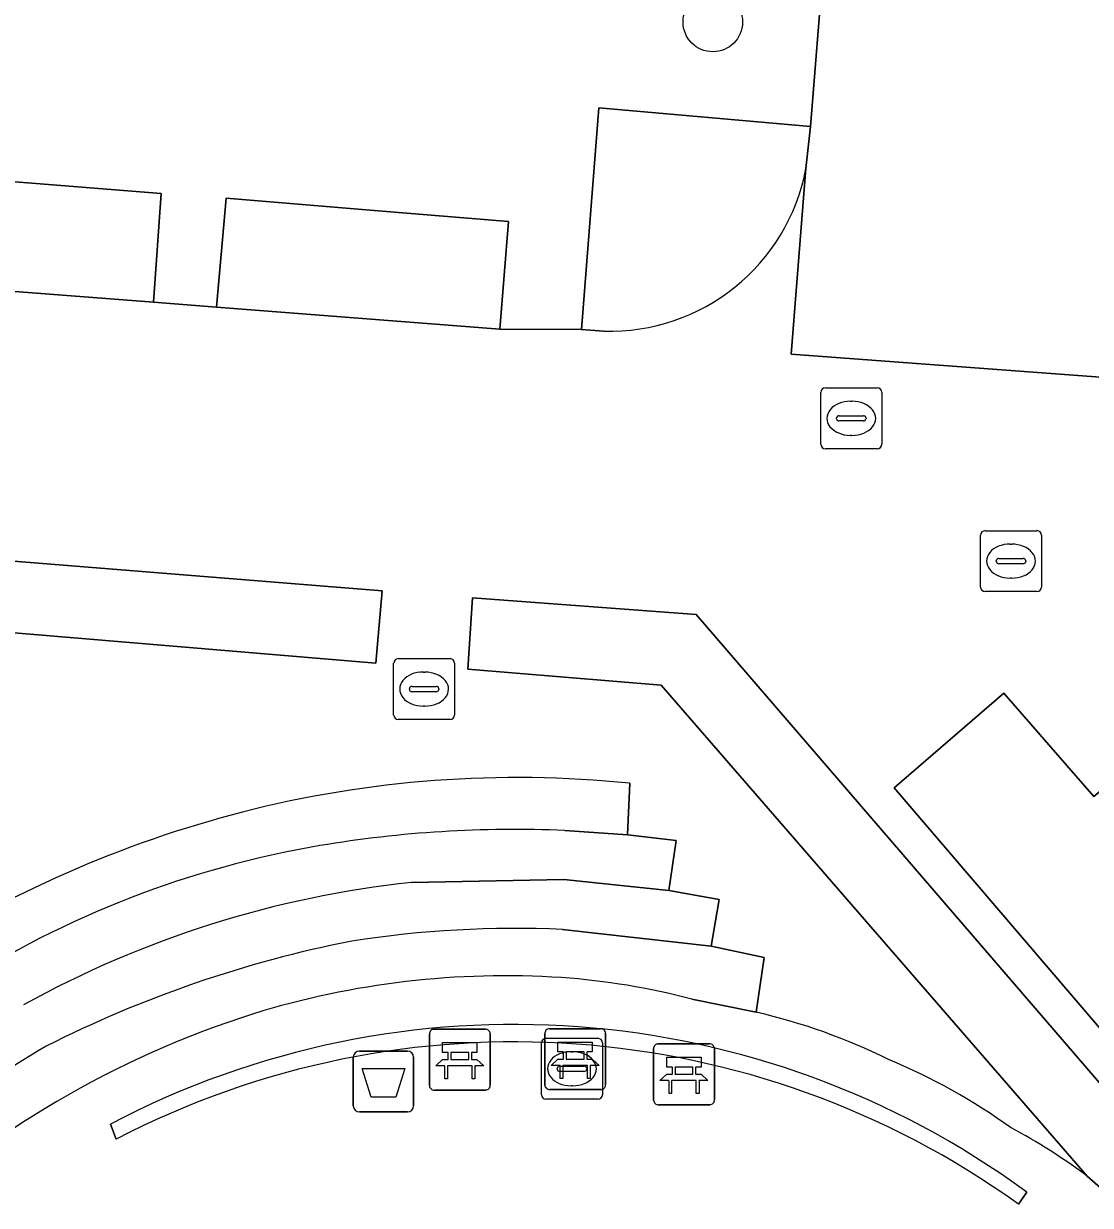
# Model space of a CAD drawing. Extents: x 159960 to 160866, y 382700 to 383354.
# Drawn here: x 160568.44 to 160585.98, y 383122.96 to 383142.37 of the extents above; entities that cross this region are included whole.
import ezdxf

# ---------------------------------------------------------------- set-up
doc = ezdxf.new("R2010")
doc.units = 0
for name, color, linetype in [('IMGEO_Afvalbak', 7, 'Continuous'), ('IMGEO_Bank', 7, 'Continuous'), ('IMGEO_Boom', 7, 'Continuous'), ('IMGEO_Groenvoorziening', 7, 'Continuous'), ('IMGEO_Haag', 7, 'Continuous'), ('IMGEO_Kolk', 7, 'Continuous'), ('IMGEO_Muur', 7, 'Continuous'), ('IMGEO_Parkeervlak_open', 7, 'Continuous'), ('IMGEO_Rijbaan_lokaal_open', 7, 'Continuous'), ('IMGEO_Rioolput', 7, 'Continuous'), ('IMGEO_Voetpad_open', 7, 'Continuous')]:
    doc.layers.add(name, color=color, linetype=linetype)

msp = doc.modelspace()

# ---------------------------------------------------------------- linework, layer by layer
at = {"layer": 'IMGEO_Afvalbak'}
for p, q in [((160573.961, 383125.49), (160574.751, 383125.49)), ((160574.751, 383125.49), (160573.961, 383125.49)), ((160573.861, 383124.59), (160573.861, 383125.39)), ((160573.861, 383125.39), (160573.861, 383124.59)), ((160574.851, 383125.39), (160574.851, 383124.59)), ((160574.851, 383124.59), (160574.851, 383125.39)), ((160574.751, 383124.49), (160573.961, 383124.49)), ((160573.961, 383124.49), (160574.751, 383124.49))]:
    msp.add_line(p, q, dxfattribs=at)
msp.add_lwpolyline([(160574.004, 383125.204), (160574.708, 383125.204), (160574.559, 383124.734), (160574.153, 383124.734), (160574.004, 383125.204)], dxfattribs=at)
for centre, start, end in [((160573.961, 383125.39), 90, 180), ((160573.961, 383125.39), 90, 180), ((160574.751, 383125.39), 0, 90), ((160574.751, 383125.39), 360, 90), ((160573.961, 383124.59), 180, 270), ((160573.961, 383124.59), 180, 270), ((160574.751, 383124.59), 270, 0), ((160574.751, 383124.59), 270, 0)]:
    msp.add_arc(centre, 0.1, start, end, dxfattribs=at)
at = {"layer": 'IMGEO_Bank'}
for p, q in [((160575.187, 383125.85), (160576.028, 383125.85)), ((160576.028, 383125.85), (160575.187, 383125.85)), ((160577.083, 383125.858), (160577.924, 383125.858)), ((160577.924, 383125.858), (160577.083, 383125.858)), ((160575.112, 383124.925), (160575.112, 383125.766)), ((160575.112, 383125.766), (160575.112, 383124.925)), ((160576.112, 383125.775), (160576.112, 383124.934)), ((160576.112, 383124.934), (160576.112, 383125.775)), ((160577.008, 383124.933), (160577.008, 383125.774)), ((160577.008, 383125.774), (160577.008, 383124.933)), ((160578.008, 383125.783), (160578.008, 383124.942)), ((160578.008, 383124.942), (160578.008, 383125.783)), ((160578.871, 383125.609), (160579.712, 383125.609)), ((160579.712, 383125.609), (160578.871, 383125.609)), ((160575.421, 383125.356), (160575.421, 383125.462)), ((160575.465, 383125.462), (160575.465, 383125.356)), ((160575.753, 383125.468), (160575.471, 383125.468)), ((160575.759, 383125.356), (160575.759, 383125.462)), ((160575.803, 383125.462), (160575.803, 383125.356)), ((160577.317, 383125.364), (160577.317, 383125.47)), ((160577.361, 383125.47), (160577.361, 383125.364)), ((160577.649, 383125.476), (160577.367, 383125.476)), ((160577.655, 383125.364), (160577.655, 383125.47)), ((160577.699, 383125.47), (160577.699, 383125.364)), ((160578.796, 383124.684), (160578.796, 383125.525)), ((160578.796, 383125.525), (160578.796, 383124.684)), ((160579.796, 383125.534), (160579.796, 383124.693)), ((160579.796, 383124.693), (160579.796, 383125.534)), ((160575.809, 383125.248), (160575.416, 383125.248)), ((160575.471, 383125.35), (160575.753, 383125.35)), ((160577.705, 383125.256), (160577.312, 383125.256)), ((160577.367, 383125.358), (160577.649, 383125.358)), ((160579.105, 383125.115), (160579.105, 383125.221)), ((160579.149, 383125.221), (160579.149, 383125.115)), ((160579.437, 383125.227), (160579.155, 383125.227)), ((160579.443, 383125.115), (160579.443, 383125.221)), ((160579.487, 383125.221), (160579.487, 383125.115)), ((160579.155, 383125.109), (160579.437, 383125.109)), ((160576.037, 383124.85), (160575.196, 383124.85)), ((160575.196, 383124.85), (160576.037, 383124.85)), ((160577.933, 383124.858), (160577.092, 383124.858)), ((160577.092, 383124.858), (160577.933, 383124.858)), ((160579.493, 383125.007), (160579.1, 383125.007)), ((160579.721, 383124.609), (160578.88, 383124.609)), ((160578.88, 383124.609), (160579.721, 383124.609))]:
    msp.add_line(p, q, dxfattribs=at)
for points in [[(160575.415, 383125.468), (160575.329, 383125.468), (160575.329, 383125.629), (160575.892, 383125.629), (160575.892, 383125.468), (160575.809, 383125.468)], [(160577.311, 383125.476), (160577.225, 383125.476), (160577.225, 383125.637), (160577.788, 383125.637), (160577.788, 383125.476), (160577.705, 383125.476)], [(160575.359, 383125.248), (160575.217, 383125.248), (160575.329, 383125.35), (160575.415, 383125.35)], [(160575.409, 383125.241), (160575.409, 383125.034), (160575.366, 383125.034), (160575.366, 383125.241)], [(160575.809, 383125.35), (160575.892, 383125.35), (160576.004, 383125.248), (160575.865, 383125.248)], [(160575.859, 383125.241), (160575.859, 383125.034), (160575.815, 383125.034), (160575.815, 383125.241)], [(160577.255, 383125.256), (160577.113, 383125.256), (160577.225, 383125.358), (160577.311, 383125.358)], [(160577.305, 383125.249), (160577.305, 383125.042), (160577.262, 383125.042), (160577.262, 383125.249)], [(160577.705, 383125.358), (160577.788, 383125.358), (160577.9, 383125.256), (160577.761, 383125.256)], [(160577.755, 383125.249), (160577.755, 383125.042), (160577.711, 383125.042), (160577.711, 383125.249)], [(160579.099, 383125.227), (160579.013, 383125.227), (160579.013, 383125.388), (160579.576, 383125.388), (160579.576, 383125.227), (160579.493, 383125.227)], [(160579.043, 383125.007), (160578.901, 383125.007), (160579.013, 383125.109), (160579.099, 383125.109)], [(160579.493, 383125.109), (160579.576, 383125.109), (160579.688, 383125.007), (160579.549, 383125.007)], [(160579.093, 383125), (160579.093, 383124.793), (160579.05, 383124.793), (160579.05, 383125)], [(160579.543, 383125), (160579.543, 383124.793), (160579.499, 383124.793), (160579.499, 383125)]]:
    msp.add_lwpolyline(points, dxfattribs=at)
for centre, radius, start, end in [((160575.19, 383125.772), 0.0779, 92.4484, 184.2845), ((160575.19, 383125.772), 0.0779, 92.4484, 184.2845), ((160576.034, 383125.772), 0.0779, 2.4484, 94.2845), ((160576.034, 383125.772), 0.0779, 2.4484, 94.2845), ((160577.086, 383125.78), 0.0779, 92.4484, 184.2845), ((160577.086, 383125.78), 0.0779, 92.4484, 184.2845), ((160577.93, 383125.78), 0.0779, 2.4484, 94.2845), ((160577.93, 383125.78), 0.0779, 2.4484, 94.2845), ((160578.874, 383125.531), 0.0779, 92.4484, 184.2845), ((160578.874, 383125.531), 0.0779, 92.4484, 184.2845), ((160579.718, 383125.531), 0.0779, 2.4484, 94.2845), ((160579.718, 383125.531), 0.0779, 2.4484, 94.2845), ((160575.414, 383125.461), 0.00671, 2.8957, 87.1043), ((160575.471, 383125.461), 0.00671, 92.8957, 177.1043), ((160575.753, 383125.461), 0.00671, 2.8957, 87.1043), ((160575.81, 383125.461), 0.00671, 92.8957, 177.1043), ((160577.31, 383125.469), 0.00671, 2.8957, 87.1043), ((160577.367, 383125.469), 0.00671, 92.8957, 177.1043), ((160577.649, 383125.469), 0.00671, 2.8957, 87.1043), ((160577.706, 383125.469), 0.00671, 92.8957, 177.1043), ((160575.359, 383125.241), 0.00671, 2.8957, 87.1043), ((160575.416, 383125.241), 0.00671, 92.8957, 177.1043), ((160575.414, 383125.357), 0.00671, 272.8957, 357.1043), ((160575.471, 383125.357), 0.00671, 182.8957, 267.1043), ((160575.753, 383125.357), 0.00671, 272.8957, 357.1043), ((160575.81, 383125.357), 0.00671, 182.8957, 267.1043), ((160575.808, 383125.241), 0.00671, 2.8957, 87.1043), ((160575.865, 383125.241), 0.00671, 92.8957, 177.1043), ((160577.255, 383125.249), 0.00671, 2.8957, 87.1043), ((160577.312, 383125.249), 0.00671, 92.8957, 177.1043), ((160577.31, 383125.365), 0.00671, 272.8957, 357.1043), ((160577.367, 383125.365), 0.00671, 182.8957, 267.1043), ((160577.649, 383125.365), 0.00671, 272.8957, 357.1043), ((160577.706, 383125.365), 0.00671, 182.8957, 267.1043), ((160577.704, 383125.249), 0.00671, 2.8957, 87.1043), ((160577.761, 383125.249), 0.00671, 92.8957, 177.1043), ((160579.098, 383125.22), 0.00671, 2.8957, 87.1043), ((160579.155, 383125.22), 0.00671, 92.8957, 177.1043), ((160579.437, 383125.22), 0.00671, 2.8957, 87.1043), ((160579.494, 383125.22), 0.00671, 92.8957, 177.1043), ((160579.098, 383125.116), 0.00671, 272.8957, 357.1043), ((160579.155, 383125.116), 0.00671, 182.8957, 267.1043), ((160579.437, 383125.116), 0.00671, 272.8957, 357.1043), ((160579.494, 383125.116), 0.00671, 182.8957, 267.1043), ((160575.19, 383124.928), 0.0779, 182.4484, 274.2845), ((160575.19, 383124.928), 0.0779, 182.4484, 274.2845), ((160576.034, 383124.928), 0.0779, 272.4484, 4.2845), ((160576.034, 383124.928), 0.0779, 272.4484, 4.2845), ((160577.086, 383124.936), 0.0779, 182.4484, 274.2845), ((160577.086, 383124.936), 0.0779, 182.4484, 274.2845), ((160577.93, 383124.936), 0.0779, 272.4484, 4.2845), ((160577.93, 383124.936), 0.0779, 272.4484, 4.2845), ((160579.043, 383125), 0.00671, 2.8957, 87.1043), ((160579.1, 383125), 0.00671, 92.8957, 177.1043), ((160579.492, 383125), 0.00671, 2.8957, 87.1043), ((160579.549, 383125), 0.00671, 92.8957, 177.1043), ((160578.874, 383124.687), 0.0779, 182.4484, 274.2845), ((160578.874, 383124.687), 0.0779, 182.4484, 274.2845), ((160579.718, 383124.687), 0.0779, 272.4484, 4.2845), ((160579.718, 383124.687), 0.0779, 272.4484, 4.2845)]:
    msp.add_arc(centre, radius, start, end, dxfattribs=at)
at = {"layer": 'IMGEO_Boom'}
msp.add_circle((160579.77, 383142.4), 0.489, dxfattribs=at)
at = {"layer": 'IMGEO_Groenvoorziening'}
for points in [[(160581.301, 383139.995), (160581.376, 383140.682), (160577.894, 383140.988), (160577.613, 383137.348), (160577.973, 383137.322)], [(160565.162, 383132.752), (160565.278, 383132.617), (160574.232, 383131.864), (160574.335, 383133.053), (160557.993, 383134.366), (160557.957, 383133.913), (160557.9, 383133.192), (160564.278, 383132.673)]]:
    msp.add_lwpolyline(points, dxfattribs=at)
msp.add_lwpolyline([(160585.924, 383123.435), (160586.899, 383122.583), (160587.263, 383122.201), (160587.566, 383121.879), (160588.265, 383122.488), (160579.495, 383132.663), (160575.821, 383132.939), (160575.742, 383131.767), (160578.923, 383131.502)], close=True, dxfattribs=at)
msp.add_arc((160578.078, 383140.6), 3.28, 268.1725, 349.3693, dxfattribs=at)
at = {"layer": 'IMGEO_Haag'}
for points in [[(160574.335, 383133.053), (160557.993, 383134.366), (160557.957, 383133.913), (160557.9, 383133.192), (160564.278, 383132.673), (160564.45, 383132.82)], [(160565.162, 383132.752), (160565.278, 383132.617), (160574.232, 383131.864), (160574.335, 383133.053)]]:
    msp.add_lwpolyline(points, dxfattribs=at)
msp.add_lwpolyline([(160579.495, 383132.663), (160575.821, 383132.939), (160575.742, 383131.767), (160578.923, 383131.502), (160585.924, 383123.435), (160586.899, 383122.583), (160587.263, 383122.201), (160587.566, 383121.879), (160588.265, 383122.488)], close=True, dxfattribs=at)
at = {"layer": 'IMGEO_Kolk'}
for p, q in [((160584.171, 383133.116), (160584.171, 383133.968)), ((160584.246, 383134.042), (160585.098, 383134.042)), ((160585.172, 383133.968), (160585.172, 383133.116)), ((160584.659, 383133.822), (160584.684, 383133.822)), ((160584.473, 383133.585), (160584.871, 383133.585)), ((160584.43, 383133.536), (160584.43, 383133.548)), ((160584.868, 383133.499), (160584.47, 383133.499)), ((160584.914, 383133.548), (160584.914, 383133.536)), ((160584.682, 383133.262), (160584.657, 383133.262)), ((160585.098, 383133.042), (160584.246, 383133.042)), ((160574.524, 383131.013), (160574.524, 383131.865)), ((160574.599, 383131.939), (160575.451, 383131.939)), ((160575.525, 383131.865), (160575.525, 383131.013)), ((160575.012, 383131.719), (160575.037, 383131.719)), ((160574.783, 383131.433), (160574.783, 383131.445)), ((160574.826, 383131.482), (160575.224, 383131.482)), ((160575.267, 383131.445), (160575.267, 383131.433)), ((160575.221, 383131.396), (160574.823, 383131.396)), ((160575.035, 383131.159), (160575.01, 383131.159)), ((160575.451, 383130.939), (160574.599, 383130.939)), ((160576.954, 383124.774), (160576.954, 383125.626)), ((160577.029, 383125.7), (160577.881, 383125.7)), ((160577.955, 383125.626), (160577.955, 383124.774)), ((160577.442, 383125.48), (160577.467, 383125.48)), ((160577.213, 383125.194), (160577.213, 383125.206)), ((160577.256, 383125.243), (160577.654, 383125.243)), ((160577.697, 383125.206), (160577.697, 383125.194)), ((160577.651, 383125.157), (160577.253, 383125.157)), ((160577.465, 383124.92), (160577.44, 383124.92)), ((160577.881, 383124.7), (160577.029, 383124.7))]:
    msp.add_line(p, q, dxfattribs=at)
for points in [[(160584.171, 383133.116), (160584.171, 383133.968)], [(160584.246, 383134.042), (160585.098, 383134.042)], [(160585.172, 383133.968), (160585.172, 383133.116)], [(160585.098, 383133.042), (160584.246, 383133.042)], [(160574.524, 383131.013), (160574.524, 383131.865)], [(160574.599, 383131.939), (160575.451, 383131.939)], [(160575.525, 383131.865), (160575.525, 383131.013)], [(160575.451, 383130.939), (160574.599, 383130.939)], [(160576.954, 383124.774), (160576.954, 383125.626)], [(160577.029, 383125.7), (160577.881, 383125.7)], [(160577.955, 383125.626), (160577.955, 383124.774)], [(160577.881, 383124.7), (160577.029, 383124.7)]]:
    msp.add_lwpolyline(points, dxfattribs=at)
for centre, radius, start, end in [((160584.248, 383133.966), 0.0765, 91.552, 178.448), ((160584.248, 383133.966), 0.0765, 91.552, 178.448), ((160585.096, 383133.966), 0.0765, 1.552, 88.448), ((160585.096, 383133.966), 0.0765, 1.552, 88.448), ((160584.47, 383133.545), 0.0403, 85.8775, 175.7526), ((160584.875, 383133.547), 0.0386, 1.7309, 96.639), ((160584.467, 383133.535), 0.0366, 178.938, 274.7102), ((160584.871, 383133.542), 0.043, 264.8664, 352.4533), ((160584.248, 383133.118), 0.0765, 181.552, 268.448), ((160584.248, 383133.118), 0.0765, 181.552, 268.448), ((160585.096, 383133.118), 0.0765, 271.552, 358.448), ((160585.096, 383133.118), 0.0765, 271.552, 358.448), ((160574.601, 383131.863), 0.0765, 91.552, 178.448), ((160574.601, 383131.863), 0.0765, 91.552, 178.448), ((160575.449, 383131.863), 0.0765, 1.552, 88.448), ((160575.449, 383131.863), 0.0765, 1.552, 88.448), ((160574.823, 383131.442), 0.0403, 85.8775, 175.7526), ((160574.82, 383131.432), 0.0366, 178.938, 274.7102), ((160575.224, 383131.439), 0.043, 264.8664, 352.4533), ((160575.228, 383131.444), 0.0386, 1.7309, 96.639), ((160574.601, 383131.015), 0.0765, 181.552, 268.448), ((160574.601, 383131.015), 0.0765, 181.552, 268.448), ((160575.449, 383131.015), 0.0765, 271.552, 358.448), ((160575.449, 383131.015), 0.0765, 271.552, 358.448), ((160577.031, 383125.624), 0.0765, 91.552, 178.448), ((160577.031, 383125.624), 0.0765, 91.552, 178.448), ((160577.879, 383125.624), 0.0765, 1.552, 88.448), ((160577.879, 383125.624), 0.0765, 1.552, 88.448), ((160577.253, 383125.203), 0.0403, 85.8775, 175.7526), ((160577.658, 383125.205), 0.0386, 1.7309, 96.639), ((160577.25, 383125.193), 0.0366, 178.938, 274.7102), ((160577.654, 383125.2), 0.043, 264.8664, 352.4533), ((160577.031, 383124.776), 0.0765, 181.552, 268.448), ((160577.031, 383124.776), 0.0765, 181.552, 268.448), ((160577.879, 383124.776), 0.0765, 271.552, 358.448), ((160577.879, 383124.776), 0.0765, 271.552, 358.448)]:
    msp.add_arc(centre, radius, start, end, dxfattribs=at)
for centre, major_axis, ratio, start_param, end_param in [((160584.658, 383133.542), (-0.387, 0.002), 0.722429, 4.712389, 7.853982), ((160584.683, 383133.542), (-0.39, 0.002), 0.717154, 1.570796, 4.712389), ((160575.011, 383131.439), (-0.387, 0.002), 0.722429, 4.712389, 7.853982), ((160575.036, 383131.439), (-0.39, 0.002), 0.717154, 1.570796, 4.712389), ((160577.441, 383125.2), (-0.387, 0.002), 0.722429, 4.712389, 7.853982), ((160577.466, 383125.2), (-0.39, 0.002), 0.717154, 1.570796, 4.712389)]:
    msp.add_ellipse(centre, major_axis=major_axis, ratio=ratio, start_param=start_param, end_param=end_param, dxfattribs=at)
at = {"layer": 'IMGEO_Muur'}
for points in [[(160569.869, 383124.29), (160569.965, 383124.044)], [(160584.792, 383122.977), (160584.93, 383123.173)]]:
    msp.add_lwpolyline(points, dxfattribs=at)
for centre, radius, start, end in [((160576.505, 383111.668), 14.26, 53.7837, 117.7331), ((160576.509, 383111.431), 14.21, 54.3457, 117.4221)]:
    msp.add_arc(centre, radius, start, end, dxfattribs=at)
at = {"layer": 'IMGEO_Parkeervlak_open'}
for points in [[(160570.574, 383137.797), (160570.7, 383139.58), (160566.166, 383139.943), (160566.02, 383138.145)], [(160571.611, 383137.716), (160576.271, 383137.354), (160576.412, 383139.123), (160574.205, 383139.305), (160571.769, 383139.505)]]:
    msp.add_lwpolyline(points, close=True, dxfattribs=at)
at = {"layer": 'IMGEO_Rijbaan_lokaal_open'}
msp.add_lwpolyline([(160581.589, 383143.351), (160581.376, 383140.682), (160581.301, 383139.995), (160581.06, 383136.941), (160586.876, 383136.508), (160587.11, 383139.624), (160587.159, 383140.163), (160587.414, 383142.866)], dxfattribs=at)
at = {"layer": 'IMGEO_Rioolput'}
for p, q in [((160581.545, 383135.462), (160581.545, 383136.314)), ((160581.62, 383136.388), (160582.472, 383136.388)), ((160582.546, 383136.314), (160582.546, 383135.462)), ((160582.033, 383136.168), (160582.058, 383136.168)), ((160581.804, 383135.882), (160581.804, 383135.894)), ((160581.847, 383135.931), (160582.245, 383135.931)), ((160582.288, 383135.894), (160582.288, 383135.882)), ((160582.242, 383135.845), (160581.844, 383135.845)), ((160582.056, 383135.608), (160582.031, 383135.608)), ((160582.472, 383135.388), (160581.62, 383135.388))]:
    msp.add_line(p, q, dxfattribs=at)
for points in [[(160581.545, 383135.462), (160581.545, 383136.314)], [(160581.62, 383136.388), (160582.472, 383136.388)], [(160582.546, 383136.314), (160582.546, 383135.462)], [(160582.472, 383135.388), (160581.62, 383135.388)]]:
    msp.add_lwpolyline(points, dxfattribs=at)
for centre, radius, start, end in [((160581.622, 383136.312), 0.0765, 91.552, 178.448), ((160581.622, 383136.312), 0.0765, 91.552, 178.448), ((160582.47, 383136.312), 0.0765, 1.552, 88.448), ((160582.47, 383136.312), 0.0765, 1.552, 88.448), ((160581.844, 383135.891), 0.0403, 85.8775, 175.7526), ((160582.249, 383135.893), 0.0386, 1.7309, 96.639), ((160581.841, 383135.881), 0.0366, 178.938, 274.7102), ((160582.245, 383135.888), 0.043, 264.8664, 352.4533), ((160581.622, 383135.464), 0.0765, 181.552, 268.448), ((160581.622, 383135.464), 0.0765, 181.552, 268.448), ((160582.47, 383135.464), 0.0765, 271.552, 358.448), ((160582.47, 383135.464), 0.0765, 271.552, 358.448)]:
    msp.add_arc(centre, radius, start, end, dxfattribs=at)
for centre, major_axis, ratio, start_param, end_param in [((160582.032, 383135.888), (-0.387, 0.002), 0.722429, 4.712389, 7.853982), ((160582.057, 383135.888), (-0.39, 0.002), 0.717154, 1.570796, 4.712389)]:
    msp.add_ellipse(centre, major_axis=major_axis, ratio=ratio, start_param=start_param, end_param=end_param, dxfattribs=at)
at = {"layer": 'IMGEO_Voetpad_open'}
for points in [[(160557.283, 383138.813), (160557.408, 383138.803), (160557.95, 383138.762), (160559.354, 383138.655), (160559.484, 383140.444), (160559.734, 383140.426), (160564.057, 383140.111), (160563.934, 383138.305), (160566.02, 383138.145), (160566.166, 383139.943), (160570.7, 383139.58), (160570.574, 383137.797), (160571.611, 383137.716), (160571.769, 383139.505), (160574.205, 383139.305), (160576.412, 383139.123), (160576.271, 383137.354), (160577.613, 383137.348), (160577.894, 383140.988), (160581.376, 383140.682), (160581.589, 383143.351)], [(160587.11, 383139.624), (160586.876, 383136.508), (160581.06, 383136.941), (160581.301, 383139.995)], [(160577.973, 383137.322), (160577.613, 383137.348), (160576.271, 383137.354), (160571.611, 383137.716), (160570.574, 383137.797), (160566.02, 383138.145), (160563.934, 383138.305), (160559.354, 383138.655), (160557.95, 383138.762), (160557.706, 383134.464), (160557.309, 383134.497)], [(160561.667, 383130.436), (160564.278, 383132.673), (160557.9, 383133.192), (160557.957, 383133.913), (160557.993, 383134.366), (160574.335, 383133.053), (160574.232, 383131.864), (160565.278, 383132.617), (160566.253, 383131.478)], [(160585.924, 383123.435), (160578.923, 383131.502), (160575.742, 383131.767), (160575.821, 383132.939), (160579.495, 383132.663), (160588.265, 383122.488)], [(160588.288, 383123.367), (160591.691, 383119.418), (160593.527, 383121.013), (160592.078, 383122.738), (160593.837, 383124.307), (160592.039, 383126.394), (160589.649, 383129.168), (160587.873, 383131.23), (160586.032, 383129.674), (160584.555, 383131.372), (160582.753, 383129.818), (160586.128, 383125.873)], [(160582.753, 383129.818), (160584.555, 383131.372), (160586.032, 383129.674), (160587.873, 383131.23), (160589.649, 383129.168)], [(160577.338, 383129.116), (160578.37, 383129.045), (160578.405, 383129.892)], [(160578.405, 383129.892), (160578.37, 383129.045), (160579.168, 383128.953), (160579.048, 383128.13), (160579.877, 383127.979), (160579.745, 383127.212), (160580.614, 383127.029), (160580.483, 383126.128)], [(160592.039, 383126.394), (160593.837, 383124.307), (160592.078, 383122.738), (160593.527, 383121.013), (160591.691, 383119.418), (160588.288, 383123.367), (160586.128, 383125.873), (160582.753, 383129.818)], [(160574.819, 383128.26), (160577.32, 383128.311), (160579.048, 383128.13), (160579.168, 383128.953), (160578.37, 383129.045), (160577.338, 383129.116)], [(160577.302, 383127.489), (160579.745, 383127.212), (160579.877, 383127.979), (160579.048, 383128.13), (160577.32, 383128.311), (160574.819, 383128.26)], [(160579.427, 383126.343), (160580.483, 383126.128), (160580.614, 383127.029), (160579.745, 383127.212), (160577.302, 383127.489)], [(160580.483, 383126.128), (160579.427, 383126.343)], [(160569.965, 383124.044), (160569.869, 383124.29)], [(160587.151, 383120.624), (160587.343, 383120.827), (160587.814, 383121.432), (160587.566, 383121.879), (160587.263, 383122.201), (160586.899, 383122.583), (160585.924, 383123.435)], [(160584.93, 383123.173), (160584.792, 383122.977)]]:
    msp.add_lwpolyline(points, dxfattribs=at)
for centre, radius, start, end in [((160578.078, 383140.6), 3.28, 268.1725, 349.3693), ((160576.553, 383111.737), 18.249, 84.1766, 104.322), ((160576.553, 383111.737), 18.249, 84.1766, 104.322), ((160576.834, 383110.924), 19.106, 104.535, 122.9289), ((160576.834, 383110.924), 19.106, 104.535, 122.9289), ((160576.521, 383109.65), 19.483, 87.5973, 99.4809), ((160576.521, 383109.65), 19.483, 87.5973, 99.4809), ((160576.033, 383112.941), 16.157, 99.6945, 122.6543), ((160576.033, 383112.941), 16.157, 99.6945, 122.6543), ((160576.575, 383111.582), 16.77, 96.011, 119.0109), ((160576.575, 383111.582), 16.77, 96.011, 119.0109), ((160576.534, 383109.856), 17.65, 87.5056, 98.7991), ((160576.534, 383109.856), 17.65, 87.5056, 98.7991), ((160577.624, 383108.122), 19.547, 101.1798, 116.8018), ((160577.624, 383108.122), 19.547, 101.1798, 116.8018), ((160576.36, 383112.698), 14.03, 86.2208, 107.1595), ((160576.36, 383112.698), 14.03, 86.2208, 107.1595), ((160576.499, 383115.285), 11.439, 75.1705, 86.061), ((160576.499, 383115.285), 11.439, 75.1705, 86.061), ((160576.921, 383111.181), 15.644, 107.483, 133.4753), ((160576.921, 383111.181), 15.644, 107.483, 133.4753), ((160578.289, 383116.548), 9.828, 63.6119, 77.1005), ((160578.289, 383116.548), 9.828, 63.6119, 77.1005), ((160576.505, 383111.668), 14.26, 53.7837, 117.7331), ((160576.509, 383111.431), 14.21, 54.3457, 117.4221), ((160577.142, 383111.268), 16.551, 120.226, 136.9711), ((160577.142, 383111.268), 16.551, 120.226, 136.9711), ((160578.879, 383116.196), 9.905, 54.204, 67.5758), ((160578.879, 383116.196), 9.905, 54.204, 67.5758), ((160580.175, 383115.764), 9.586, 53.1487, 62.0216), ((160580.175, 383115.764), 9.586, 53.1487, 62.0216)]:
    msp.add_arc(centre, radius, start, end, dxfattribs=at)

doc.saveas('drawing.dxf')
